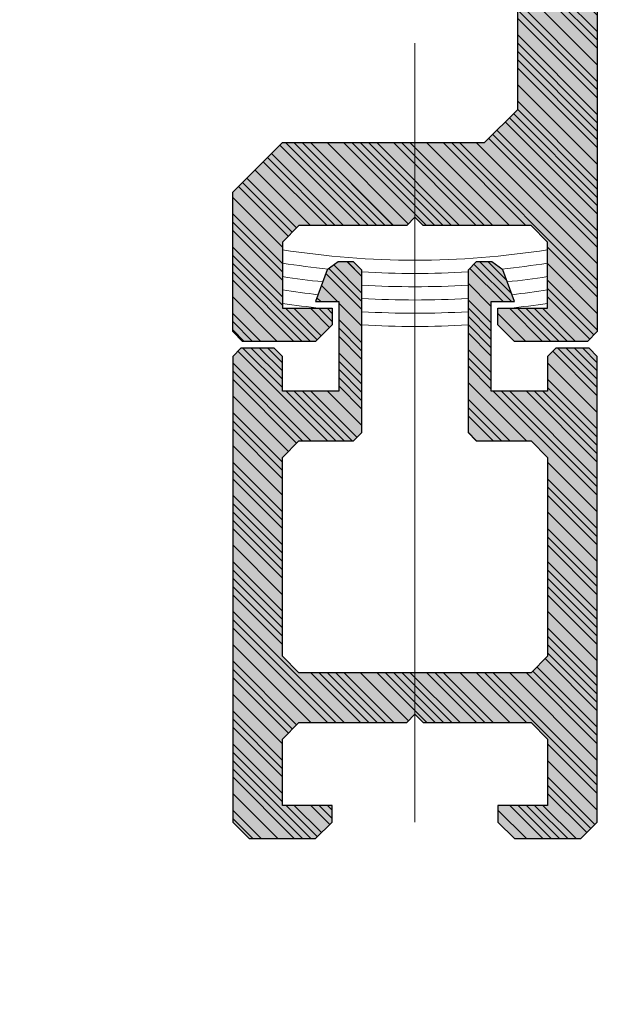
# Model space of a CAD drawing. Extents: x 1911006 to 2186114, y 709265 to 747216.
# Tile 437 of 656: x 1927489 to 1927506, y 735193 to 735223. Entities that reach past the tile are written whole.
import ezdxf

# ---------------------------------------------------------------- set-up
doc = ezdxf.new("R2010")
doc.units = 0
doc.header["$LTSCALE"] = 500
doc.header["$MEASUREMENT"] = 0
doc.linetypes.add('gen7a', pattern=[6.875, 4.75, -0.875, 0.375, -0.875])
doc.layers.get('0').update_dxf_attribs({"linetype": 'CONTINUOUS'})
for name, color, linetype, lineweight in [('_MB_kreskowanie_profile_0.09', 7, 'CONTINUOUS', 9), ('_MB_kreskowanie_profile_0.09 @ 1', 7, 'CONTINUOUS', 9), ('_MB_kreskowanie_profile_0.09 @ 1.5', 7, 'CONTINUOUS', 9), ('_MB_kreskowanie_profile_0.09 @ 10', 7, 'CONTINUOUS', 9), ('_MB_kreskowanie_profile_0.09 @ 100', 7, 'CONTINUOUS', 9), ('_MB_kreskowanie_profile_0.09 @ 2', 7, 'CONTINUOUS', 9), ('_MB_kreskowanie_profile_0.09 @ 2.5', 7, 'CONTINUOUS', 9), ('_MB_kreskowanie_profile_0.09 @ 20', 7, 'CONTINUOUS', 9), ('_MB_kreskowanie_profile_0.09 @ 25', 7, 'CONTINUOUS', 9), ('_MB_kreskowanie_profile_0.09 @ 4', 7, 'CONTINUOUS', 9), ('_MB_kreskowanie_profile_0.09 @ 5', 7, 'CONTINUOUS', 9), ('_MB_kreskowanie_profile_0.09 @ 50', 7, 'CONTINUOUS', 9), ('_MB_kreskowanie_profile_0.09 @ 8', 7, 'CONTINUOUS', 9), ('_MB_osie_0.09', 51, 'gen7a', 9), ('_MB_profile_0.25', 7, 'CONTINUOUS', 25), ('_MB_silikon_0.09', 161, 'CONTINUOUS', 9), ('_MB_solid', 7, 'CONTINUOUS', 0)]:
    doc.layers.add(name, color=color, linetype=linetype, lineweight=lineweight)

# ---------------------------------------------------------------- blocks, each defined once
blk = doc.blocks.new('*U643')
at = {"layer": '_MB_kreskowanie_profile_0.09 @ 1'}
h = blk.add_hatch(dxfattribs=at)
h.set_pattern_fill('JIS_WOOD', color=256, scale=0.5)
h.set_pattern_definition([(45, (0, -0.0123), (-0.25, 0.25), [])])
h.paths.add_polyline_path([(-6.5, 29.9), (-6, 29.4), (-6, -5.3), (-5.7, -5.6), (-4, -5.6), (-3.5, -5.1), (-3.5, -4.1), (-4.5, -4.1), (-4.5, -2.1), (-4, -1.6), (-2.75, -1.6), (0, 0), (2.75, -1.6), (4, -1.6), (4.5, -2.1), (4.5, -4.1), (3.5, -4.1), (3.5, -5.1), (4, -5.6), (5.7, -5.6), (6, -5.3), (6, 29.4), (6.5, 29.9), (22.1, 29.9), (22.6, 29.4), (22.6, 21.4), (21.6, 20.4), (15.5, 20.4), (14, 18.9), (14, 14.7), (14.3, 14.4), (16.5, 14.4), (17, 14.9), (17, 15.4), (15.5, 15.4), (15.5, 17.4), (16, 17.9), (19.25, 17.9), (19.5, 18.15), (19.75, 17.9), (23, 17.9), (23.5, 17.4), (23.5, 15.4), (22, 15.4), (22, 14.9), (22.5, 14.4), (24.7, 14.4), (25, 14.7), (25, 63.9, 0.414214), (24.5, 64.4), (-24.5, 64.4, 0.414214), (-25, 63.9), (-25, 14.7), (-24.7, 14.4), (-22.5, 14.4), (-22, 14.9), (-22, 15.4), (-23.5, 15.4), (-23.5, 17.4), (-23, 17.9), (-19.75, 17.9), (-19.5, 18.15), (-19.25, 17.9), (-16, 17.9), (-15.5, 17.4), (-15.5, 15.4), (-17, 15.4), (-17, 14.9), (-16.5, 14.4), (-14.3, 14.4), (-14, 14.7), (-14, 18.9), (-15.5, 20.4), (-21.6, 20.4), (-22.6, 21.4), (-22.6, 29.4), (-22.1, 29.9)])
h.paths.add_polyline_path([(-22.3, 31.7), (-22.8, 32.2), (-22.8, 36.1), (-23.4, 36.7), (-23.4, 57), (-22.8, 57.6), (-22.8, 61.5), (-22.3, 62), (22.3, 62), (22.8, 61.5), (22.8, 57.6), (23.4, 57), (23.4, 36.7), (22.8, 36.1), (22.8, 32.2), (22.3, 31.7)], flags=16)
h.paths.add_polyline_path([(-4.2, 29.4), (-3.7, 29.9), (3.7, 29.9), (4.2, 29.4), (4.2, 1.7), (3.9, 1.4), (3.554, 1.4), (0.783, 3), (-0.783, 3), (-3.554, 1.4), (-3.9, 1.4), (-4.2, 1.7)], flags=16)
at = {"layer": '_MB_kreskowanie_profile_0.09 @ 1.5'}
h = blk.add_hatch(dxfattribs=at)
h.set_pattern_fill('JIS_WOOD', color=256, scale=0.5)
h.set_pattern_definition([(45, (0, -0.0123), (-0.375, 0.375), [])])
h.paths.add_polyline_path([(-6.5, 29.9), (-6, 29.4), (-6, -5.3), (-5.7, -5.6), (-4, -5.6), (-3.5, -5.1), (-3.5, -4.1), (-4.5, -4.1), (-4.5, -2.1), (-4, -1.6), (-2.75, -1.6), (0, 0), (2.75, -1.6), (4, -1.6), (4.5, -2.1), (4.5, -4.1), (3.5, -4.1), (3.5, -5.1), (4, -5.6), (5.7, -5.6), (6, -5.3), (6, 29.4), (6.5, 29.9), (22.1, 29.9), (22.6, 29.4), (22.6, 21.4), (21.6, 20.4), (15.5, 20.4), (14, 18.9), (14, 14.7), (14.3, 14.4), (16.5, 14.4), (17, 14.9), (17, 15.4), (15.5, 15.4), (15.5, 17.4), (16, 17.9), (19.25, 17.9), (19.5, 18.15), (19.75, 17.9), (23, 17.9), (23.5, 17.4), (23.5, 15.4), (22, 15.4), (22, 14.9), (22.5, 14.4), (24.7, 14.4), (25, 14.7), (25, 63.9, 0.414214), (24.5, 64.4), (-24.5, 64.4, 0.414214), (-25, 63.9), (-25, 14.7), (-24.7, 14.4), (-22.5, 14.4), (-22, 14.9), (-22, 15.4), (-23.5, 15.4), (-23.5, 17.4), (-23, 17.9), (-19.75, 17.9), (-19.5, 18.15), (-19.25, 17.9), (-16, 17.9), (-15.5, 17.4), (-15.5, 15.4), (-17, 15.4), (-17, 14.9), (-16.5, 14.4), (-14.3, 14.4), (-14, 14.7), (-14, 18.9), (-15.5, 20.4), (-21.6, 20.4), (-22.6, 21.4), (-22.6, 29.4), (-22.1, 29.9)])
h.paths.add_polyline_path([(-22.3, 31.7), (-22.8, 32.2), (-22.8, 36.1), (-23.4, 36.7), (-23.4, 57), (-22.8, 57.6), (-22.8, 61.5), (-22.3, 62), (22.3, 62), (22.8, 61.5), (22.8, 57.6), (23.4, 57), (23.4, 36.7), (22.8, 36.1), (22.8, 32.2), (22.3, 31.7)], flags=16)
h.paths.add_polyline_path([(-4.2, 29.4), (-3.7, 29.9), (3.7, 29.9), (4.2, 29.4), (4.2, 1.7), (3.9, 1.4), (3.554, 1.4), (0.783, 3), (-0.783, 3), (-3.554, 1.4), (-3.9, 1.4), (-4.2, 1.7)], flags=16)
at = {"layer": '_MB_kreskowanie_profile_0.09 @ 10'}
h = blk.add_hatch(dxfattribs=at)
h.set_pattern_fill('JIS_WOOD', color=256, scale=0.5)
h.set_pattern_definition([(45, (0, -0.0123), (-2.5, 2.5), [])])
h.paths.add_polyline_path([(-6.5, 29.9), (-6, 29.4), (-6, -5.3), (-5.7, -5.6), (-4, -5.6), (-3.5, -5.1), (-3.5, -4.1), (-4.5, -4.1), (-4.5, -2.1), (-4, -1.6), (-2.75, -1.6), (0, 0), (2.75, -1.6), (4, -1.6), (4.5, -2.1), (4.5, -4.1), (3.5, -4.1), (3.5, -5.1), (4, -5.6), (5.7, -5.6), (6, -5.3), (6, 29.4), (6.5, 29.9), (22.1, 29.9), (22.6, 29.4), (22.6, 21.4), (21.6, 20.4), (15.5, 20.4), (14, 18.9), (14, 14.7), (14.3, 14.4), (16.5, 14.4), (17, 14.9), (17, 15.4), (15.5, 15.4), (15.5, 17.4), (16, 17.9), (19.25, 17.9), (19.5, 18.15), (19.75, 17.9), (23, 17.9), (23.5, 17.4), (23.5, 15.4), (22, 15.4), (22, 14.9), (22.5, 14.4), (24.7, 14.4), (25, 14.7), (25, 63.9, 0.414214), (24.5, 64.4), (-24.5, 64.4, 0.414214), (-25, 63.9), (-25, 14.7), (-24.7, 14.4), (-22.5, 14.4), (-22, 14.9), (-22, 15.4), (-23.5, 15.4), (-23.5, 17.4), (-23, 17.9), (-19.75, 17.9), (-19.5, 18.15), (-19.25, 17.9), (-16, 17.9), (-15.5, 17.4), (-15.5, 15.4), (-17, 15.4), (-17, 14.9), (-16.5, 14.4), (-14.3, 14.4), (-14, 14.7), (-14, 18.9), (-15.5, 20.4), (-21.6, 20.4), (-22.6, 21.4), (-22.6, 29.4), (-22.1, 29.9)])
h.paths.add_polyline_path([(-22.3, 31.7), (-22.8, 32.2), (-22.8, 36.1), (-23.4, 36.7), (-23.4, 57), (-22.8, 57.6), (-22.8, 61.5), (-22.3, 62), (22.3, 62), (22.8, 61.5), (22.8, 57.6), (23.4, 57), (23.4, 36.7), (22.8, 36.1), (22.8, 32.2), (22.3, 31.7)], flags=16)
h.paths.add_polyline_path([(-4.2, 29.4), (-3.7, 29.9), (3.7, 29.9), (4.2, 29.4), (4.2, 1.7), (3.9, 1.4), (3.554, 1.4), (0.783, 3), (-0.783, 3), (-3.554, 1.4), (-3.9, 1.4), (-4.2, 1.7)], flags=16)
at = {"layer": '_MB_kreskowanie_profile_0.09 @ 100'}
h = blk.add_hatch(dxfattribs=at)
h.set_pattern_fill('JIS_WOOD', color=256, scale=0.5)
h.set_pattern_definition([(45, (0, -0.012), (-25, 25), [])])
h.paths.add_polyline_path([(-6.5, 29.9), (-6, 29.4), (-6, -5.3), (-5.7, -5.6), (-4, -5.6), (-3.5, -5.1), (-3.5, -4.1), (-4.5, -4.1), (-4.5, -2.1), (-4, -1.6), (-2.75, -1.6), (0, 0), (2.75, -1.6), (4, -1.6), (4.5, -2.1), (4.5, -4.1), (3.5, -4.1), (3.5, -5.1), (4, -5.6), (5.7, -5.6), (6, -5.3), (6, 29.4), (6.5, 29.9), (22.1, 29.9), (22.6, 29.4), (22.6, 21.4), (21.6, 20.4), (15.5, 20.4), (14, 18.9), (14, 14.7), (14.3, 14.4), (16.5, 14.4), (17, 14.9), (17, 15.4), (15.5, 15.4), (15.5, 17.4), (16, 17.9), (19.25, 17.9), (19.5, 18.15), (19.75, 17.9), (23, 17.9), (23.5, 17.4), (23.5, 15.4), (22, 15.4), (22, 14.9), (22.5, 14.4), (24.7, 14.4), (25, 14.7), (25, 63.9, 0.414214), (24.5, 64.4), (-24.5, 64.4, 0.414214), (-25, 63.9), (-25, 14.7), (-24.7, 14.4), (-22.5, 14.4), (-22, 14.9), (-22, 15.4), (-23.5, 15.4), (-23.5, 17.4), (-23, 17.9), (-19.75, 17.9), (-19.5, 18.15), (-19.25, 17.9), (-16, 17.9), (-15.5, 17.4), (-15.5, 15.4), (-17, 15.4), (-17, 14.9), (-16.5, 14.4), (-14.3, 14.4), (-14, 14.7), (-14, 18.9), (-15.5, 20.4), (-21.6, 20.4), (-22.6, 21.4), (-22.6, 29.4), (-22.1, 29.9)])
h.paths.add_polyline_path([(-22.3, 31.7), (-22.8, 32.2), (-22.8, 36.1), (-23.4, 36.7), (-23.4, 57), (-22.8, 57.6), (-22.8, 61.5), (-22.3, 62), (22.3, 62), (22.8, 61.5), (22.8, 57.6), (23.4, 57), (23.4, 36.7), (22.8, 36.1), (22.8, 32.2), (22.3, 31.7)], flags=16)
h.paths.add_polyline_path([(-4.2, 29.4), (-3.7, 29.9), (3.7, 29.9), (4.2, 29.4), (4.2, 1.7), (3.9, 1.4), (3.554, 1.4), (0.783, 3), (-0.783, 3), (-3.554, 1.4), (-3.9, 1.4), (-4.2, 1.7)], flags=16)
at = {"layer": '_MB_kreskowanie_profile_0.09 @ 2'}
h = blk.add_hatch(dxfattribs=at)
h.set_pattern_fill('JIS_WOOD', color=256, scale=0.5)
h.set_pattern_definition([(45, (0, -0.0123), (-0.5, 0.5), [])])
h.paths.add_polyline_path([(-6.5, 29.9), (-6, 29.4), (-6, -5.3), (-5.7, -5.6), (-4, -5.6), (-3.5, -5.1), (-3.5, -4.1), (-4.5, -4.1), (-4.5, -2.1), (-4, -1.6), (-2.75, -1.6), (0, 0), (2.75, -1.6), (4, -1.6), (4.5, -2.1), (4.5, -4.1), (3.5, -4.1), (3.5, -5.1), (4, -5.6), (5.7, -5.6), (6, -5.3), (6, 29.4), (6.5, 29.9), (22.1, 29.9), (22.6, 29.4), (22.6, 21.4), (21.6, 20.4), (15.5, 20.4), (14, 18.9), (14, 14.7), (14.3, 14.4), (16.5, 14.4), (17, 14.9), (17, 15.4), (15.5, 15.4), (15.5, 17.4), (16, 17.9), (19.25, 17.9), (19.5, 18.15), (19.75, 17.9), (23, 17.9), (23.5, 17.4), (23.5, 15.4), (22, 15.4), (22, 14.9), (22.5, 14.4), (24.7, 14.4), (25, 14.7), (25, 63.9, 0.414214), (24.5, 64.4), (-24.5, 64.4, 0.414214), (-25, 63.9), (-25, 14.7), (-24.7, 14.4), (-22.5, 14.4), (-22, 14.9), (-22, 15.4), (-23.5, 15.4), (-23.5, 17.4), (-23, 17.9), (-19.75, 17.9), (-19.5, 18.15), (-19.25, 17.9), (-16, 17.9), (-15.5, 17.4), (-15.5, 15.4), (-17, 15.4), (-17, 14.9), (-16.5, 14.4), (-14.3, 14.4), (-14, 14.7), (-14, 18.9), (-15.5, 20.4), (-21.6, 20.4), (-22.6, 21.4), (-22.6, 29.4), (-22.1, 29.9)])
h.paths.add_polyline_path([(-22.3, 31.7), (-22.8, 32.2), (-22.8, 36.1), (-23.4, 36.7), (-23.4, 57), (-22.8, 57.6), (-22.8, 61.5), (-22.3, 62), (22.3, 62), (22.8, 61.5), (22.8, 57.6), (23.4, 57), (23.4, 36.7), (22.8, 36.1), (22.8, 32.2), (22.3, 31.7)], flags=16)
h.paths.add_polyline_path([(-4.2, 29.4), (-3.7, 29.9), (3.7, 29.9), (4.2, 29.4), (4.2, 1.7), (3.9, 1.4), (3.554, 1.4), (0.783, 3), (-0.783, 3), (-3.554, 1.4), (-3.9, 1.4), (-4.2, 1.7)], flags=16)
at = {"layer": '_MB_kreskowanie_profile_0.09 @ 2.5'}
h = blk.add_hatch(dxfattribs=at)
h.set_pattern_fill('JIS_WOOD', color=256, scale=0.5)
h.set_pattern_definition([(45, (0, -0.0123), (-0.625, 0.625), [])])
h.paths.add_polyline_path([(-6.5, 29.9), (-6, 29.4), (-6, -5.3), (-5.7, -5.6), (-4, -5.6), (-3.5, -5.1), (-3.5, -4.1), (-4.5, -4.1), (-4.5, -2.1), (-4, -1.6), (-2.75, -1.6), (0, 0), (2.75, -1.6), (4, -1.6), (4.5, -2.1), (4.5, -4.1), (3.5, -4.1), (3.5, -5.1), (4, -5.6), (5.7, -5.6), (6, -5.3), (6, 29.4), (6.5, 29.9), (22.1, 29.9), (22.6, 29.4), (22.6, 21.4), (21.6, 20.4), (15.5, 20.4), (14, 18.9), (14, 14.7), (14.3, 14.4), (16.5, 14.4), (17, 14.9), (17, 15.4), (15.5, 15.4), (15.5, 17.4), (16, 17.9), (19.25, 17.9), (19.5, 18.15), (19.75, 17.9), (23, 17.9), (23.5, 17.4), (23.5, 15.4), (22, 15.4), (22, 14.9), (22.5, 14.4), (24.7, 14.4), (25, 14.7), (25, 63.9, 0.414214), (24.5, 64.4), (-24.5, 64.4, 0.414214), (-25, 63.9), (-25, 14.7), (-24.7, 14.4), (-22.5, 14.4), (-22, 14.9), (-22, 15.4), (-23.5, 15.4), (-23.5, 17.4), (-23, 17.9), (-19.75, 17.9), (-19.5, 18.15), (-19.25, 17.9), (-16, 17.9), (-15.5, 17.4), (-15.5, 15.4), (-17, 15.4), (-17, 14.9), (-16.5, 14.4), (-14.3, 14.4), (-14, 14.7), (-14, 18.9), (-15.5, 20.4), (-21.6, 20.4), (-22.6, 21.4), (-22.6, 29.4), (-22.1, 29.9)])
h.paths.add_polyline_path([(-22.3, 31.7), (-22.8, 32.2), (-22.8, 36.1), (-23.4, 36.7), (-23.4, 57), (-22.8, 57.6), (-22.8, 61.5), (-22.3, 62), (22.3, 62), (22.8, 61.5), (22.8, 57.6), (23.4, 57), (23.4, 36.7), (22.8, 36.1), (22.8, 32.2), (22.3, 31.7)], flags=16)
h.paths.add_polyline_path([(-4.2, 29.4), (-3.7, 29.9), (3.7, 29.9), (4.2, 29.4), (4.2, 1.7), (3.9, 1.4), (3.554, 1.4), (0.783, 3), (-0.783, 3), (-3.554, 1.4), (-3.9, 1.4), (-4.2, 1.7)], flags=16)
at = {"layer": '_MB_kreskowanie_profile_0.09 @ 20'}
h = blk.add_hatch(dxfattribs=at)
h.set_pattern_fill('JIS_WOOD', color=256, scale=0.5)
h.set_pattern_definition([(45, (0, -0.012), (-5, 5), [])])
h.paths.add_polyline_path([(-6.5, 29.9), (-6, 29.4), (-6, -5.3), (-5.7, -5.6), (-4, -5.6), (-3.5, -5.1), (-3.5, -4.1), (-4.5, -4.1), (-4.5, -2.1), (-4, -1.6), (-2.75, -1.6), (0, 0), (2.75, -1.6), (4, -1.6), (4.5, -2.1), (4.5, -4.1), (3.5, -4.1), (3.5, -5.1), (4, -5.6), (5.7, -5.6), (6, -5.3), (6, 29.4), (6.5, 29.9), (22.1, 29.9), (22.6, 29.4), (22.6, 21.4), (21.6, 20.4), (15.5, 20.4), (14, 18.9), (14, 14.7), (14.3, 14.4), (16.5, 14.4), (17, 14.9), (17, 15.4), (15.5, 15.4), (15.5, 17.4), (16, 17.9), (19.25, 17.9), (19.5, 18.15), (19.75, 17.9), (23, 17.9), (23.5, 17.4), (23.5, 15.4), (22, 15.4), (22, 14.9), (22.5, 14.4), (24.7, 14.4), (25, 14.7), (25, 63.9, 0.414214), (24.5, 64.4), (-24.5, 64.4, 0.414214), (-25, 63.9), (-25, 14.7), (-24.7, 14.4), (-22.5, 14.4), (-22, 14.9), (-22, 15.4), (-23.5, 15.4), (-23.5, 17.4), (-23, 17.9), (-19.75, 17.9), (-19.5, 18.15), (-19.25, 17.9), (-16, 17.9), (-15.5, 17.4), (-15.5, 15.4), (-17, 15.4), (-17, 14.9), (-16.5, 14.4), (-14.3, 14.4), (-14, 14.7), (-14, 18.9), (-15.5, 20.4), (-21.6, 20.4), (-22.6, 21.4), (-22.6, 29.4), (-22.1, 29.9)])
h.paths.add_polyline_path([(-22.3, 31.7), (-22.8, 32.2), (-22.8, 36.1), (-23.4, 36.7), (-23.4, 57), (-22.8, 57.6), (-22.8, 61.5), (-22.3, 62), (22.3, 62), (22.8, 61.5), (22.8, 57.6), (23.4, 57), (23.4, 36.7), (22.8, 36.1), (22.8, 32.2), (22.3, 31.7)], flags=16)
h.paths.add_polyline_path([(-4.2, 29.4), (-3.7, 29.9), (3.7, 29.9), (4.2, 29.4), (4.2, 1.7), (3.9, 1.4), (3.554, 1.4), (0.783, 3), (-0.783, 3), (-3.554, 1.4), (-3.9, 1.4), (-4.2, 1.7)], flags=16)
at = {"layer": '_MB_kreskowanie_profile_0.09 @ 25'}
h = blk.add_hatch(dxfattribs=at)
h.set_pattern_fill('JIS_WOOD', color=256, scale=0.5)
h.set_pattern_definition([(45, (0, -0.012), (-6.25, 6.25), [])])
h.paths.add_polyline_path([(-6.5, 29.9), (-6, 29.4), (-6, -5.3), (-5.7, -5.6), (-4, -5.6), (-3.5, -5.1), (-3.5, -4.1), (-4.5, -4.1), (-4.5, -2.1), (-4, -1.6), (-2.75, -1.6), (0, 0), (2.75, -1.6), (4, -1.6), (4.5, -2.1), (4.5, -4.1), (3.5, -4.1), (3.5, -5.1), (4, -5.6), (5.7, -5.6), (6, -5.3), (6, 29.4), (6.5, 29.9), (22.1, 29.9), (22.6, 29.4), (22.6, 21.4), (21.6, 20.4), (15.5, 20.4), (14, 18.9), (14, 14.7), (14.3, 14.4), (16.5, 14.4), (17, 14.9), (17, 15.4), (15.5, 15.4), (15.5, 17.4), (16, 17.9), (19.25, 17.9), (19.5, 18.15), (19.75, 17.9), (23, 17.9), (23.5, 17.4), (23.5, 15.4), (22, 15.4), (22, 14.9), (22.5, 14.4), (24.7, 14.4), (25, 14.7), (25, 63.9, 0.414214), (24.5, 64.4), (-24.5, 64.4, 0.414214), (-25, 63.9), (-25, 14.7), (-24.7, 14.4), (-22.5, 14.4), (-22, 14.9), (-22, 15.4), (-23.5, 15.4), (-23.5, 17.4), (-23, 17.9), (-19.75, 17.9), (-19.5, 18.15), (-19.25, 17.9), (-16, 17.9), (-15.5, 17.4), (-15.5, 15.4), (-17, 15.4), (-17, 14.9), (-16.5, 14.4), (-14.3, 14.4), (-14, 14.7), (-14, 18.9), (-15.5, 20.4), (-21.6, 20.4), (-22.6, 21.4), (-22.6, 29.4), (-22.1, 29.9)])
h.paths.add_polyline_path([(-22.3, 31.7), (-22.8, 32.2), (-22.8, 36.1), (-23.4, 36.7), (-23.4, 57), (-22.8, 57.6), (-22.8, 61.5), (-22.3, 62), (22.3, 62), (22.8, 61.5), (22.8, 57.6), (23.4, 57), (23.4, 36.7), (22.8, 36.1), (22.8, 32.2), (22.3, 31.7)], flags=16)
h.paths.add_polyline_path([(-4.2, 29.4), (-3.7, 29.9), (3.7, 29.9), (4.2, 29.4), (4.2, 1.7), (3.9, 1.4), (3.554, 1.4), (0.783, 3), (-0.783, 3), (-3.554, 1.4), (-3.9, 1.4), (-4.2, 1.7)], flags=16)
at = {"layer": '_MB_kreskowanie_profile_0.09 @ 4'}
h = blk.add_hatch(dxfattribs=at)
h.set_pattern_fill('JIS_WOOD', color=256, scale=0.5)
h.set_pattern_definition([(45, (0, -0.0123), (-1, 1), [])])
h.paths.add_polyline_path([(-6.5, 29.9), (-6, 29.4), (-6, -5.3), (-5.7, -5.6), (-4, -5.6), (-3.5, -5.1), (-3.5, -4.1), (-4.5, -4.1), (-4.5, -2.1), (-4, -1.6), (-2.75, -1.6), (0, 0), (2.75, -1.6), (4, -1.6), (4.5, -2.1), (4.5, -4.1), (3.5, -4.1), (3.5, -5.1), (4, -5.6), (5.7, -5.6), (6, -5.3), (6, 29.4), (6.5, 29.9), (22.1, 29.9), (22.6, 29.4), (22.6, 21.4), (21.6, 20.4), (15.5, 20.4), (14, 18.9), (14, 14.7), (14.3, 14.4), (16.5, 14.4), (17, 14.9), (17, 15.4), (15.5, 15.4), (15.5, 17.4), (16, 17.9), (19.25, 17.9), (19.5, 18.15), (19.75, 17.9), (23, 17.9), (23.5, 17.4), (23.5, 15.4), (22, 15.4), (22, 14.9), (22.5, 14.4), (24.7, 14.4), (25, 14.7), (25, 63.9, 0.414214), (24.5, 64.4), (-24.5, 64.4, 0.414214), (-25, 63.9), (-25, 14.7), (-24.7, 14.4), (-22.5, 14.4), (-22, 14.9), (-22, 15.4), (-23.5, 15.4), (-23.5, 17.4), (-23, 17.9), (-19.75, 17.9), (-19.5, 18.15), (-19.25, 17.9), (-16, 17.9), (-15.5, 17.4), (-15.5, 15.4), (-17, 15.4), (-17, 14.9), (-16.5, 14.4), (-14.3, 14.4), (-14, 14.7), (-14, 18.9), (-15.5, 20.4), (-21.6, 20.4), (-22.6, 21.4), (-22.6, 29.4), (-22.1, 29.9)])
h.paths.add_polyline_path([(-22.3, 31.7), (-22.8, 32.2), (-22.8, 36.1), (-23.4, 36.7), (-23.4, 57), (-22.8, 57.6), (-22.8, 61.5), (-22.3, 62), (22.3, 62), (22.8, 61.5), (22.8, 57.6), (23.4, 57), (23.4, 36.7), (22.8, 36.1), (22.8, 32.2), (22.3, 31.7)], flags=16)
h.paths.add_polyline_path([(-4.2, 29.4), (-3.7, 29.9), (3.7, 29.9), (4.2, 29.4), (4.2, 1.7), (3.9, 1.4), (3.554, 1.4), (0.783, 3), (-0.783, 3), (-3.554, 1.4), (-3.9, 1.4), (-4.2, 1.7)], flags=16)
at = {"layer": '_MB_kreskowanie_profile_0.09 @ 5'}
h = blk.add_hatch(dxfattribs=at)
h.set_pattern_fill('JIS_WOOD', color=256, scale=0.5)
h.set_pattern_definition([(45, (0, -0.0123), (-1.25, 1.25), [])])
h.paths.add_polyline_path([(-6.5, 29.9), (-6, 29.4), (-6, -5.3), (-5.7, -5.6), (-4, -5.6), (-3.5, -5.1), (-3.5, -4.1), (-4.5, -4.1), (-4.5, -2.1), (-4, -1.6), (-2.75, -1.6), (0, 0), (2.75, -1.6), (4, -1.6), (4.5, -2.1), (4.5, -4.1), (3.5, -4.1), (3.5, -5.1), (4, -5.6), (5.7, -5.6), (6, -5.3), (6, 29.4), (6.5, 29.9), (22.1, 29.9), (22.6, 29.4), (22.6, 21.4), (21.6, 20.4), (15.5, 20.4), (14, 18.9), (14, 14.7), (14.3, 14.4), (16.5, 14.4), (17, 14.9), (17, 15.4), (15.5, 15.4), (15.5, 17.4), (16, 17.9), (19.25, 17.9), (19.5, 18.15), (19.75, 17.9), (23, 17.9), (23.5, 17.4), (23.5, 15.4), (22, 15.4), (22, 14.9), (22.5, 14.4), (24.7, 14.4), (25, 14.7), (25, 63.9, 0.414214), (24.5, 64.4), (-24.5, 64.4, 0.414214), (-25, 63.9), (-25, 14.7), (-24.7, 14.4), (-22.5, 14.4), (-22, 14.9), (-22, 15.4), (-23.5, 15.4), (-23.5, 17.4), (-23, 17.9), (-19.75, 17.9), (-19.5, 18.15), (-19.25, 17.9), (-16, 17.9), (-15.5, 17.4), (-15.5, 15.4), (-17, 15.4), (-17, 14.9), (-16.5, 14.4), (-14.3, 14.4), (-14, 14.7), (-14, 18.9), (-15.5, 20.4), (-21.6, 20.4), (-22.6, 21.4), (-22.6, 29.4), (-22.1, 29.9)])
h.paths.add_polyline_path([(-22.3, 31.7), (-22.8, 32.2), (-22.8, 36.1), (-23.4, 36.7), (-23.4, 57), (-22.8, 57.6), (-22.8, 61.5), (-22.3, 62), (22.3, 62), (22.8, 61.5), (22.8, 57.6), (23.4, 57), (23.4, 36.7), (22.8, 36.1), (22.8, 32.2), (22.3, 31.7)], flags=16)
h.paths.add_polyline_path([(-4.2, 29.4), (-3.7, 29.9), (3.7, 29.9), (4.2, 29.4), (4.2, 1.7), (3.9, 1.4), (3.554, 1.4), (0.783, 3), (-0.783, 3), (-3.554, 1.4), (-3.9, 1.4), (-4.2, 1.7)], flags=16)
at = {"layer": '_MB_kreskowanie_profile_0.09 @ 50'}
h = blk.add_hatch(dxfattribs=at)
h.set_pattern_fill('JIS_WOOD', color=256, scale=0.5)
h.set_pattern_definition([(45, (0, -0.012), (-12.5, 12.5), [])])
h.paths.add_polyline_path([(-6.5, 29.9), (-6, 29.4), (-6, -5.3), (-5.7, -5.6), (-4, -5.6), (-3.5, -5.1), (-3.5, -4.1), (-4.5, -4.1), (-4.5, -2.1), (-4, -1.6), (-2.75, -1.6), (0, 0), (2.75, -1.6), (4, -1.6), (4.5, -2.1), (4.5, -4.1), (3.5, -4.1), (3.5, -5.1), (4, -5.6), (5.7, -5.6), (6, -5.3), (6, 29.4), (6.5, 29.9), (22.1, 29.9), (22.6, 29.4), (22.6, 21.4), (21.6, 20.4), (15.5, 20.4), (14, 18.9), (14, 14.7), (14.3, 14.4), (16.5, 14.4), (17, 14.9), (17, 15.4), (15.5, 15.4), (15.5, 17.4), (16, 17.9), (19.25, 17.9), (19.5, 18.15), (19.75, 17.9), (23, 17.9), (23.5, 17.4), (23.5, 15.4), (22, 15.4), (22, 14.9), (22.5, 14.4), (24.7, 14.4), (25, 14.7), (25, 63.9, 0.414214), (24.5, 64.4), (-24.5, 64.4, 0.414214), (-25, 63.9), (-25, 14.7), (-24.7, 14.4), (-22.5, 14.4), (-22, 14.9), (-22, 15.4), (-23.5, 15.4), (-23.5, 17.4), (-23, 17.9), (-19.75, 17.9), (-19.5, 18.15), (-19.25, 17.9), (-16, 17.9), (-15.5, 17.4), (-15.5, 15.4), (-17, 15.4), (-17, 14.9), (-16.5, 14.4), (-14.3, 14.4), (-14, 14.7), (-14, 18.9), (-15.5, 20.4), (-21.6, 20.4), (-22.6, 21.4), (-22.6, 29.4), (-22.1, 29.9)])
h.paths.add_polyline_path([(-22.3, 31.7), (-22.8, 32.2), (-22.8, 36.1), (-23.4, 36.7), (-23.4, 57), (-22.8, 57.6), (-22.8, 61.5), (-22.3, 62), (22.3, 62), (22.8, 61.5), (22.8, 57.6), (23.4, 57), (23.4, 36.7), (22.8, 36.1), (22.8, 32.2), (22.3, 31.7)], flags=16)
h.paths.add_polyline_path([(-4.2, 29.4), (-3.7, 29.9), (3.7, 29.9), (4.2, 29.4), (4.2, 1.7), (3.9, 1.4), (3.554, 1.4), (0.783, 3), (-0.783, 3), (-3.554, 1.4), (-3.9, 1.4), (-4.2, 1.7)], flags=16)
at = {"layer": '_MB_kreskowanie_profile_0.09 @ 8'}
h = blk.add_hatch(dxfattribs=at)
h.set_pattern_fill('JIS_WOOD', color=256, scale=0.5)
h.set_pattern_definition([(45, (0, -0.0123), (-2, 2), [])])
h.paths.add_polyline_path([(-6.5, 29.9), (-6, 29.4), (-6, -5.3), (-5.7, -5.6), (-4, -5.6), (-3.5, -5.1), (-3.5, -4.1), (-4.5, -4.1), (-4.5, -2.1), (-4, -1.6), (-2.75, -1.6), (0, 0), (2.75, -1.6), (4, -1.6), (4.5, -2.1), (4.5, -4.1), (3.5, -4.1), (3.5, -5.1), (4, -5.6), (5.7, -5.6), (6, -5.3), (6, 29.4), (6.5, 29.9), (22.1, 29.9), (22.6, 29.4), (22.6, 21.4), (21.6, 20.4), (15.5, 20.4), (14, 18.9), (14, 14.7), (14.3, 14.4), (16.5, 14.4), (17, 14.9), (17, 15.4), (15.5, 15.4), (15.5, 17.4), (16, 17.9), (19.25, 17.9), (19.5, 18.15), (19.75, 17.9), (23, 17.9), (23.5, 17.4), (23.5, 15.4), (22, 15.4), (22, 14.9), (22.5, 14.4), (24.7, 14.4), (25, 14.7), (25, 63.9, 0.414214), (24.5, 64.4), (-24.5, 64.4, 0.414214), (-25, 63.9), (-25, 14.7), (-24.7, 14.4), (-22.5, 14.4), (-22, 14.9), (-22, 15.4), (-23.5, 15.4), (-23.5, 17.4), (-23, 17.9), (-19.75, 17.9), (-19.5, 18.15), (-19.25, 17.9), (-16, 17.9), (-15.5, 17.4), (-15.5, 15.4), (-17, 15.4), (-17, 14.9), (-16.5, 14.4), (-14.3, 14.4), (-14, 14.7), (-14, 18.9), (-15.5, 20.4), (-21.6, 20.4), (-22.6, 21.4), (-22.6, 29.4), (-22.1, 29.9)])
h.paths.add_polyline_path([(-22.3, 31.7), (-22.8, 32.2), (-22.8, 36.1), (-23.4, 36.7), (-23.4, 57), (-22.8, 57.6), (-22.8, 61.5), (-22.3, 62), (22.3, 62), (22.8, 61.5), (22.8, 57.6), (23.4, 57), (23.4, 36.7), (22.8, 36.1), (22.8, 32.2), (22.3, 31.7)], flags=16)
h.paths.add_polyline_path([(-4.2, 29.4), (-3.7, 29.9), (3.7, 29.9), (4.2, 29.4), (4.2, 1.7), (3.9, 1.4), (3.554, 1.4), (0.783, 3), (-0.783, 3), (-3.554, 1.4), (-3.9, 1.4), (-4.2, 1.7)], flags=16)
blk = doc.blocks.new('-K431591X')
at = {"layer": '_MB_solid'}
h = blk.add_hatch(color=256, dxfattribs=at)
h.dxf.hatch_style = 1
h.paths.add_polyline_path([(-22.1, 29.9), (-6.5, 29.9), (-6, 29.4), (-6, -5.3), (-5.7, -5.6), (-4, -5.6), (-3.5, -5.1), (-3.5, -4.1), (-4.5, -4.1), (-4.5, -2.1), (-4, -1.6), (-2.75, -1.6), (0, 0), (2.75, -1.6), (4, -1.6), (4.5, -2.1), (4.5, -4.1), (3.5, -4.1), (3.5, -5.1), (4, -5.6), (5.7, -5.6), (6, -5.3), (6, 29.4), (6.5, 29.9), (22.1, 29.9), (22.6, 29.4), (22.6, 21.4), (21.6, 20.4), (15.5, 20.4), (14, 18.9), (14, 14.7), (14.3, 14.4), (16.5, 14.4), (17, 14.9), (17, 15.4), (15.5, 15.4), (15.5, 17.4), (16, 17.9), (19.25, 17.9), (19.5, 18.15), (19.75, 17.9), (23, 17.9), (23.5, 17.4), (23.5, 15.4), (22, 15.4), (22, 14.9), (22.5, 14.4), (24.7, 14.4), (25, 14.7), (25, 63.9, 0.414214), (24.5, 64.4), (-24.5, 64.4, 0.414214), (-25, 63.9), (-25, 14.7), (-24.7, 14.4), (-22.5, 14.4), (-22, 14.9), (-22, 15.4), (-23.5, 15.4), (-23.5, 17.4), (-23, 17.9), (-19.75, 17.9), (-19.5, 18.15), (-19.25, 17.9), (-16, 17.9), (-15.5, 17.4), (-15.5, 15.4), (-17, 15.4), (-17, 14.9), (-16.5, 14.4), (-14.3, 14.4), (-14, 14.7), (-14, 18.9), (-15.5, 20.4), (-21.6, 20.4), (-22.6, 21.4), (-22.6, 29.4)])
h.paths.add_polyline_path([(-22.3, 31.7), (-22.8, 32.2), (-22.8, 36.1), (-23.4, 36.7), (-23.4, 57), (-22.8, 57.6), (-22.8, 61.5), (-22.3, 62), (22.3, 62), (22.8, 61.5), (22.8, 57.6), (23.4, 57), (23.4, 36.7), (22.8, 36.1), (22.8, 32.2), (22.3, 31.7)], flags=16)
h.paths.add_polyline_path([(-4.2, 29.4), (-3.7, 29.9), (3.7, 29.9), (4.2, 29.4), (4.2, 1.7), (3.9, 1.4), (3.554, 1.4), (0.783, 3), (-0.783, 3), (-3.554, 1.4), (-3.9, 1.4), (-4.2, 1.7)], flags=16)
at = {"layer": '_MB_profile_0.25'}
blk.add_lwpolyline([(-25, 63.9), (-25, 14.7), (-24.7, 14.4), (-22.5, 14.4), (-22, 14.9), (-22, 15.4), (-23.5, 15.4), (-23.5, 17.4), (-23, 17.9), (-19.75, 17.9), (-19.5, 18.15), (-19.25, 17.9), (-16, 17.9), (-15.5, 17.4), (-15.5, 15.4), (-17, 15.4), (-17, 14.9), (-16.5, 14.4), (-14.3, 14.4), (-14, 14.7), (-14, 18.9), (-15.5, 20.4), (-21.6, 20.4), (-22.6, 21.4), (-22.6, 29.4)], dxfattribs=at)
at = {"layer": '_MB_kreskowanie_profile_0.09', "color": 7}
blk.add_blockref('*U643', (0, 0), dxfattribs=at)
blk = doc.blocks.new('*U644')
at = {"layer": '_MB_kreskowanie_profile_0.09 @ 1'}
h = blk.add_hatch(dxfattribs=at)
h.set_pattern_fill('JIS_WOOD', color=256, scale=0.5)
h.set_pattern_definition([(45, (0, 0), (-0.25, 0.25), [])])
h.paths.add_polyline_path([(-5.6, 1.15), (-5.85, 1.4), (-6.313, 1.4), (-6.649, 1.165), (-7, 0.2), (-6.3, 0.2), (-6.3, -2.5), (-8, -2.5), (-8, -1.45), (-8.25, -1.2), (-9.25, -1.2), (-9.5, -1.45), (-9.5, -15.5), (-9, -16), (-7, -16), (-6.5, -15.5), (-6.5, -15), (-8, -15), (-8, -13), (-7.5, -12.5), (-4.25, -12.5), (-4, -12.25), (-3.75, -12.5), (-0.5, -12.5), (0, -13), (0, -15), (-1.5, -15), (-1.5, -15.5), (-1, -16), (1, -16), (1.5, -15.5), (1.5, -1.45), (1.25, -1.2), (0.25, -1.2), (0, -1.45), (0, -2.5), (-1.7, -2.5), (-1.7, 0.2), (-1, 0.2), (-1.351, 1.165), (-1.687, 1.4), (-2.15, 1.4), (-2.4, 1.15), (-2.4, -3.75), (-2.15, -4), (-0.5, -4), (0, -4.5), (0, -10.5), (-0.5, -11), (-7.5, -11), (-8, -10.5), (-8, -4.5), (-7.5, -4), (-5.85, -4), (-5.6, -3.75)])
at = {"layer": '_MB_kreskowanie_profile_0.09 @ 1.5'}
h = blk.add_hatch(dxfattribs=at)
h.set_pattern_fill('JIS_WOOD', color=256, scale=0.5)
h.set_pattern_definition([(45, (0, 0), (-0.375, 0.375), [])])
h.paths.add_polyline_path([(-5.6, 1.15), (-5.85, 1.4), (-6.313, 1.4), (-6.649, 1.165), (-7, 0.2), (-6.3, 0.2), (-6.3, -2.5), (-8, -2.5), (-8, -1.45), (-8.25, -1.2), (-9.25, -1.2), (-9.5, -1.45), (-9.5, -15.5), (-9, -16), (-7, -16), (-6.5, -15.5), (-6.5, -15), (-8, -15), (-8, -13), (-7.5, -12.5), (-4.25, -12.5), (-4, -12.25), (-3.75, -12.5), (-0.5, -12.5), (0, -13), (0, -15), (-1.5, -15), (-1.5, -15.5), (-1, -16), (1, -16), (1.5, -15.5), (1.5, -1.45), (1.25, -1.2), (0.25, -1.2), (0, -1.45), (0, -2.5), (-1.7, -2.5), (-1.7, 0.2), (-1, 0.2), (-1.351, 1.165), (-1.687, 1.4), (-2.15, 1.4), (-2.4, 1.15), (-2.4, -3.75), (-2.15, -4), (-0.5, -4), (0, -4.5), (0, -10.5), (-0.5, -11), (-7.5, -11), (-8, -10.5), (-8, -4.5), (-7.5, -4), (-5.85, -4), (-5.6, -3.75)])
at = {"layer": '_MB_kreskowanie_profile_0.09 @ 10'}
h = blk.add_hatch(dxfattribs=at)
h.set_pattern_fill('JIS_WOOD', color=256, scale=0.5)
h.set_pattern_definition([(45, (0, 0), (-2.5, 2.5), [])])
h.paths.add_polyline_path([(-5.6, 1.15), (-5.85, 1.4), (-6.313, 1.4), (-6.649, 1.165), (-7, 0.2), (-6.3, 0.2), (-6.3, -2.5), (-8, -2.5), (-8, -1.45), (-8.25, -1.2), (-9.25, -1.2), (-9.5, -1.45), (-9.5, -15.5), (-9, -16), (-7, -16), (-6.5, -15.5), (-6.5, -15), (-8, -15), (-8, -13), (-7.5, -12.5), (-4.25, -12.5), (-4, -12.25), (-3.75, -12.5), (-0.5, -12.5), (0, -13), (0, -15), (-1.5, -15), (-1.5, -15.5), (-1, -16), (1, -16), (1.5, -15.5), (1.5, -1.45), (1.25, -1.2), (0.25, -1.2), (0, -1.45), (0, -2.5), (-1.7, -2.5), (-1.7, 0.2), (-1, 0.2), (-1.351, 1.165), (-1.687, 1.4), (-2.15, 1.4), (-2.4, 1.15), (-2.4, -3.75), (-2.15, -4), (-0.5, -4), (0, -4.5), (0, -10.5), (-0.5, -11), (-7.5, -11), (-8, -10.5), (-8, -4.5), (-7.5, -4), (-5.85, -4), (-5.6, -3.75)])
at = {"layer": '_MB_kreskowanie_profile_0.09 @ 100'}
h = blk.add_hatch(dxfattribs=at)
h.set_pattern_fill('JIS_WOOD', color=256, scale=0.5)
h.set_pattern_definition([(45, (0, 0), (-25, 25), [])])
h.paths.add_polyline_path([(-5.6, 1.15), (-5.85, 1.4), (-6.313, 1.4), (-6.649, 1.165), (-7, 0.2), (-6.3, 0.2), (-6.3, -2.5), (-8, -2.5), (-8, -1.45), (-8.25, -1.2), (-9.25, -1.2), (-9.5, -1.45), (-9.5, -15.5), (-9, -16), (-7, -16), (-6.5, -15.5), (-6.5, -15), (-8, -15), (-8, -13), (-7.5, -12.5), (-4.25, -12.5), (-4, -12.25), (-3.75, -12.5), (-0.5, -12.5), (0, -13), (0, -15), (-1.5, -15), (-1.5, -15.5), (-1, -16), (1, -16), (1.5, -15.5), (1.5, -1.45), (1.25, -1.2), (0.25, -1.2), (0, -1.45), (0, -2.5), (-1.7, -2.5), (-1.7, 0.2), (-1, 0.2), (-1.351, 1.165), (-1.687, 1.4), (-2.15, 1.4), (-2.4, 1.15), (-2.4, -3.75), (-2.15, -4), (-0.5, -4), (0, -4.5), (0, -10.5), (-0.5, -11), (-7.5, -11), (-8, -10.5), (-8, -4.5), (-7.5, -4), (-5.85, -4), (-5.6, -3.75)])
at = {"layer": '_MB_kreskowanie_profile_0.09 @ 2'}
h = blk.add_hatch(dxfattribs=at)
h.set_pattern_fill('JIS_WOOD', color=256, scale=0.5)
h.set_pattern_definition([(45, (0, 0), (-0.5, 0.5), [])])
h.paths.add_polyline_path([(-5.6, 1.15), (-5.85, 1.4), (-6.313, 1.4), (-6.649, 1.165), (-7, 0.2), (-6.3, 0.2), (-6.3, -2.5), (-8, -2.5), (-8, -1.45), (-8.25, -1.2), (-9.25, -1.2), (-9.5, -1.45), (-9.5, -15.5), (-9, -16), (-7, -16), (-6.5, -15.5), (-6.5, -15), (-8, -15), (-8, -13), (-7.5, -12.5), (-4.25, -12.5), (-4, -12.25), (-3.75, -12.5), (-0.5, -12.5), (0, -13), (0, -15), (-1.5, -15), (-1.5, -15.5), (-1, -16), (1, -16), (1.5, -15.5), (1.5, -1.45), (1.25, -1.2), (0.25, -1.2), (0, -1.45), (0, -2.5), (-1.7, -2.5), (-1.7, 0.2), (-1, 0.2), (-1.351, 1.165), (-1.687, 1.4), (-2.15, 1.4), (-2.4, 1.15), (-2.4, -3.75), (-2.15, -4), (-0.5, -4), (0, -4.5), (0, -10.5), (-0.5, -11), (-7.5, -11), (-8, -10.5), (-8, -4.5), (-7.5, -4), (-5.85, -4), (-5.6, -3.75)])
at = {"layer": '_MB_kreskowanie_profile_0.09 @ 2.5'}
h = blk.add_hatch(dxfattribs=at)
h.set_pattern_fill('JIS_WOOD', color=256, scale=0.5)
h.set_pattern_definition([(45, (0, 0), (-0.625, 0.625), [])])
h.paths.add_polyline_path([(-5.6, 1.15), (-5.85, 1.4), (-6.313, 1.4), (-6.649, 1.165), (-7, 0.2), (-6.3, 0.2), (-6.3, -2.5), (-8, -2.5), (-8, -1.45), (-8.25, -1.2), (-9.25, -1.2), (-9.5, -1.45), (-9.5, -15.5), (-9, -16), (-7, -16), (-6.5, -15.5), (-6.5, -15), (-8, -15), (-8, -13), (-7.5, -12.5), (-4.25, -12.5), (-4, -12.25), (-3.75, -12.5), (-0.5, -12.5), (0, -13), (0, -15), (-1.5, -15), (-1.5, -15.5), (-1, -16), (1, -16), (1.5, -15.5), (1.5, -1.45), (1.25, -1.2), (0.25, -1.2), (0, -1.45), (0, -2.5), (-1.7, -2.5), (-1.7, 0.2), (-1, 0.2), (-1.351, 1.165), (-1.687, 1.4), (-2.15, 1.4), (-2.4, 1.15), (-2.4, -3.75), (-2.15, -4), (-0.5, -4), (0, -4.5), (0, -10.5), (-0.5, -11), (-7.5, -11), (-8, -10.5), (-8, -4.5), (-7.5, -4), (-5.85, -4), (-5.6, -3.75)])
at = {"layer": '_MB_kreskowanie_profile_0.09 @ 20'}
h = blk.add_hatch(dxfattribs=at)
h.set_pattern_fill('JIS_WOOD', color=256, scale=0.5)
h.set_pattern_definition([(45, (0, 0), (-5, 5), [])])
h.paths.add_polyline_path([(-5.6, 1.15), (-5.85, 1.4), (-6.313, 1.4), (-6.649, 1.165), (-7, 0.2), (-6.3, 0.2), (-6.3, -2.5), (-8, -2.5), (-8, -1.45), (-8.25, -1.2), (-9.25, -1.2), (-9.5, -1.45), (-9.5, -15.5), (-9, -16), (-7, -16), (-6.5, -15.5), (-6.5, -15), (-8, -15), (-8, -13), (-7.5, -12.5), (-4.25, -12.5), (-4, -12.25), (-3.75, -12.5), (-0.5, -12.5), (0, -13), (0, -15), (-1.5, -15), (-1.5, -15.5), (-1, -16), (1, -16), (1.5, -15.5), (1.5, -1.45), (1.25, -1.2), (0.25, -1.2), (0, -1.45), (0, -2.5), (-1.7, -2.5), (-1.7, 0.2), (-1, 0.2), (-1.351, 1.165), (-1.687, 1.4), (-2.15, 1.4), (-2.4, 1.15), (-2.4, -3.75), (-2.15, -4), (-0.5, -4), (0, -4.5), (0, -10.5), (-0.5, -11), (-7.5, -11), (-8, -10.5), (-8, -4.5), (-7.5, -4), (-5.85, -4), (-5.6, -3.75)])
at = {"layer": '_MB_kreskowanie_profile_0.09 @ 25'}
h = blk.add_hatch(dxfattribs=at)
h.set_pattern_fill('JIS_WOOD', color=256, scale=0.5)
h.set_pattern_definition([(45, (0, 0), (-6.25, 6.25), [])])
h.paths.add_polyline_path([(-5.6, 1.15), (-5.85, 1.4), (-6.313, 1.4), (-6.649, 1.165), (-7, 0.2), (-6.3, 0.2), (-6.3, -2.5), (-8, -2.5), (-8, -1.45), (-8.25, -1.2), (-9.25, -1.2), (-9.5, -1.45), (-9.5, -15.5), (-9, -16), (-7, -16), (-6.5, -15.5), (-6.5, -15), (-8, -15), (-8, -13), (-7.5, -12.5), (-4.25, -12.5), (-4, -12.25), (-3.75, -12.5), (-0.5, -12.5), (0, -13), (0, -15), (-1.5, -15), (-1.5, -15.5), (-1, -16), (1, -16), (1.5, -15.5), (1.5, -1.45), (1.25, -1.2), (0.25, -1.2), (0, -1.45), (0, -2.5), (-1.7, -2.5), (-1.7, 0.2), (-1, 0.2), (-1.351, 1.165), (-1.687, 1.4), (-2.15, 1.4), (-2.4, 1.15), (-2.4, -3.75), (-2.15, -4), (-0.5, -4), (0, -4.5), (0, -10.5), (-0.5, -11), (-7.5, -11), (-8, -10.5), (-8, -4.5), (-7.5, -4), (-5.85, -4), (-5.6, -3.75)])
at = {"layer": '_MB_kreskowanie_profile_0.09 @ 4'}
h = blk.add_hatch(dxfattribs=at)
h.set_pattern_fill('JIS_WOOD', color=256, scale=0.5)
h.set_pattern_definition([(45, (0, 0), (-1, 1), [])])
h.paths.add_polyline_path([(-5.6, 1.15), (-5.85, 1.4), (-6.313, 1.4), (-6.649, 1.165), (-7, 0.2), (-6.3, 0.2), (-6.3, -2.5), (-8, -2.5), (-8, -1.45), (-8.25, -1.2), (-9.25, -1.2), (-9.5, -1.45), (-9.5, -15.5), (-9, -16), (-7, -16), (-6.5, -15.5), (-6.5, -15), (-8, -15), (-8, -13), (-7.5, -12.5), (-4.25, -12.5), (-4, -12.25), (-3.75, -12.5), (-0.5, -12.5), (0, -13), (0, -15), (-1.5, -15), (-1.5, -15.5), (-1, -16), (1, -16), (1.5, -15.5), (1.5, -1.45), (1.25, -1.2), (0.25, -1.2), (0, -1.45), (0, -2.5), (-1.7, -2.5), (-1.7, 0.2), (-1, 0.2), (-1.351, 1.165), (-1.687, 1.4), (-2.15, 1.4), (-2.4, 1.15), (-2.4, -3.75), (-2.15, -4), (-0.5, -4), (0, -4.5), (0, -10.5), (-0.5, -11), (-7.5, -11), (-8, -10.5), (-8, -4.5), (-7.5, -4), (-5.85, -4), (-5.6, -3.75)])
at = {"layer": '_MB_kreskowanie_profile_0.09 @ 5'}
h = blk.add_hatch(dxfattribs=at)
h.set_pattern_fill('JIS_WOOD', color=256, scale=0.5)
h.set_pattern_definition([(45, (0, 0), (-1.25, 1.25), [])])
h.paths.add_polyline_path([(-5.6, 1.15), (-5.85, 1.4), (-6.313, 1.4), (-6.649, 1.165), (-7, 0.2), (-6.3, 0.2), (-6.3, -2.5), (-8, -2.5), (-8, -1.45), (-8.25, -1.2), (-9.25, -1.2), (-9.5, -1.45), (-9.5, -15.5), (-9, -16), (-7, -16), (-6.5, -15.5), (-6.5, -15), (-8, -15), (-8, -13), (-7.5, -12.5), (-4.25, -12.5), (-4, -12.25), (-3.75, -12.5), (-0.5, -12.5), (0, -13), (0, -15), (-1.5, -15), (-1.5, -15.5), (-1, -16), (1, -16), (1.5, -15.5), (1.5, -1.45), (1.25, -1.2), (0.25, -1.2), (0, -1.45), (0, -2.5), (-1.7, -2.5), (-1.7, 0.2), (-1, 0.2), (-1.351, 1.165), (-1.687, 1.4), (-2.15, 1.4), (-2.4, 1.15), (-2.4, -3.75), (-2.15, -4), (-0.5, -4), (0, -4.5), (0, -10.5), (-0.5, -11), (-7.5, -11), (-8, -10.5), (-8, -4.5), (-7.5, -4), (-5.85, -4), (-5.6, -3.75)])
at = {"layer": '_MB_kreskowanie_profile_0.09 @ 50'}
h = blk.add_hatch(dxfattribs=at)
h.set_pattern_fill('JIS_WOOD', color=256, scale=0.5)
h.set_pattern_definition([(45, (0, 0), (-12.5, 12.5), [])])
h.paths.add_polyline_path([(-5.6, 1.15), (-5.85, 1.4), (-6.313, 1.4), (-6.649, 1.165), (-7, 0.2), (-6.3, 0.2), (-6.3, -2.5), (-8, -2.5), (-8, -1.45), (-8.25, -1.2), (-9.25, -1.2), (-9.5, -1.45), (-9.5, -15.5), (-9, -16), (-7, -16), (-6.5, -15.5), (-6.5, -15), (-8, -15), (-8, -13), (-7.5, -12.5), (-4.25, -12.5), (-4, -12.25), (-3.75, -12.5), (-0.5, -12.5), (0, -13), (0, -15), (-1.5, -15), (-1.5, -15.5), (-1, -16), (1, -16), (1.5, -15.5), (1.5, -1.45), (1.25, -1.2), (0.25, -1.2), (0, -1.45), (0, -2.5), (-1.7, -2.5), (-1.7, 0.2), (-1, 0.2), (-1.351, 1.165), (-1.687, 1.4), (-2.15, 1.4), (-2.4, 1.15), (-2.4, -3.75), (-2.15, -4), (-0.5, -4), (0, -4.5), (0, -10.5), (-0.5, -11), (-7.5, -11), (-8, -10.5), (-8, -4.5), (-7.5, -4), (-5.85, -4), (-5.6, -3.75)])
at = {"layer": '_MB_kreskowanie_profile_0.09 @ 8'}
h = blk.add_hatch(dxfattribs=at)
h.set_pattern_fill('JIS_WOOD', color=256, scale=0.5)
h.set_pattern_definition([(45, (0, 0), (-2, 2), [])])
h.paths.add_polyline_path([(-5.6, 1.15), (-5.85, 1.4), (-6.313, 1.4), (-6.649, 1.165), (-7, 0.2), (-6.3, 0.2), (-6.3, -2.5), (-8, -2.5), (-8, -1.45), (-8.25, -1.2), (-9.25, -1.2), (-9.5, -1.45), (-9.5, -15.5), (-9, -16), (-7, -16), (-6.5, -15.5), (-6.5, -15), (-8, -15), (-8, -13), (-7.5, -12.5), (-4.25, -12.5), (-4, -12.25), (-3.75, -12.5), (-0.5, -12.5), (0, -13), (0, -15), (-1.5, -15), (-1.5, -15.5), (-1, -16), (1, -16), (1.5, -15.5), (1.5, -1.45), (1.25, -1.2), (0.25, -1.2), (0, -1.45), (0, -2.5), (-1.7, -2.5), (-1.7, 0.2), (-1, 0.2), (-1.351, 1.165), (-1.687, 1.4), (-2.15, 1.4), (-2.4, 1.15), (-2.4, -3.75), (-2.15, -4), (-0.5, -4), (0, -4.5), (0, -10.5), (-0.5, -11), (-7.5, -11), (-8, -10.5), (-8, -4.5), (-7.5, -4), (-5.85, -4), (-5.6, -3.75)])
blk = doc.blocks.new('-K434037X')
at = {"layer": '_MB_solid'}
h = blk.add_hatch(color=256, dxfattribs=at)
h.dxf.hatch_style = 1
h.paths.add_polyline_path([(-5.6, 1.15), (-5.85, 1.4), (-6.313, 1.4), (-6.649, 1.165), (-7, 0.2), (-6.3, 0.2), (-6.3, -2.5), (-8, -2.5), (-8, -1.45), (-8.25, -1.2), (-9.25, -1.2), (-9.5, -1.45), (-9.5, -15.5), (-9, -16), (-7, -16), (-6.5, -15.5), (-6.5, -15), (-8, -15), (-8, -13), (-7.5, -12.5), (-4.25, -12.5), (-4, -12.25), (-3.75, -12.5), (-0.5, -12.5), (0, -13), (0, -15), (-1.5, -15), (-1.5, -15.5), (-1, -16), (1, -16), (1.5, -15.5), (1.5, -1.45), (1.25, -1.2), (0.25, -1.2), (0, -1.45), (0, -2.5), (-1.7, -2.5), (-1.7, 0.2), (-1, 0.2), (-1.351, 1.165), (-1.687, 1.4), (-2.15, 1.4), (-2.4, 1.15), (-2.4, -3.75), (-2.15, -4), (-0.5, -4), (0, -4.5), (0, -10.5), (-0.5, -11), (-7.5, -11), (-8, -10.5), (-8, -4.5), (-7.5, -4), (-5.85, -4), (-5.6, -3.75)])
at = {"layer": '_MB_profile_0.25'}
blk.add_lwpolyline([(0, -4.5), (-0.5, -4), (-2.15, -4), (-2.4, -3.75), (-2.4, 1.15), (-2.15, 1.4), (-1.687, 1.4), (-1.351, 1.165), (-1, 0.2), (-1.7, 0.2), (-1.7, -2.5), (0, -2.5), (0, -1.45), (0.25, -1.2), (1.25, -1.2), (1.5, -1.45), (1.5, -15.5), (1, -16), (-1, -16), (-1.5, -15.5), (-1.5, -15), (0, -15), (0, -13), (-0.5, -12.5), (-3.75, -12.5), (-4, -12.25), (-4.25, -12.5), (-7.5, -12.5), (-8, -13), (-8, -15), (-6.5, -15), (-6.5, -15.5), (-7, -16), (-9, -16), (-9.5, -15.5), (-9.5, -1.45), (-9.25, -1.2), (-8.25, -1.2), (-8, -1.45), (-8, -2.5), (-6.3, -2.5), (-6.3, 0.2), (-7, 0.2), (-6.649, 1.165), (-6.313, 1.4), (-5.85, 1.4), (-5.6, 1.15), (-5.6, -3.75), (-5.85, -4), (-7.5, -4), (-8, -4.5), (-8, -10.5), (-7.5, -11), (-0.5, -11), (0, -10.5)], close=True, dxfattribs=at)
at = {"layer": '_MB_kreskowanie_profile_0.09', "color": 7}
blk.add_blockref('*U644', (0, 0), dxfattribs=at)

msp = doc.modelspace()

# ---------------------------------------------------------------- linework, layer by layer
at = {"layer": '_MB_osie_0.09', "color": 7}
msp.add_lwpolyline([(1927500.954, 735198.687), (1927500.954, 735222.187)], dxfattribs=at)
at = {"layer": '_MB_silikon_0.09', "color": 7}
for radius, start, end in [(25.425, 260.9483, 279.0517), (25.825, 261.0897, 264.1718), (25.825, 266.4479, 273.5521), (25.825, 275.8282, 278.9103), (26.225, 261.2266, 263.9097), (26.225, 276.0903, 278.7734), (26.625, 261.3595, 263.6967), (26.225, 266.5022, 273.4978), (26.625, 276.3033, 278.6405), (26.625, 266.5548, 273.4452), (27.025, 261.4883, 263.9605), (27.025, 276.0395, 278.5117), (27.025, 266.6059, 273.3941), (27.425, 266.6554, 273.3446)]:
    msp.add_arc((1927500.954, 735241.062), radius, start, end, dxfattribs=at)

# ---------------------------------------------------------------- block references
at = {"color": 7, "xscale": -1}
for name, p in [('-K431591X', (1927481.454, 735198.787)), ('-K434037X', (1927496.954, 735214.187))]:
    msp.add_blockref(name, p, dxfattribs=at)

doc.saveas('drawing.dxf')
